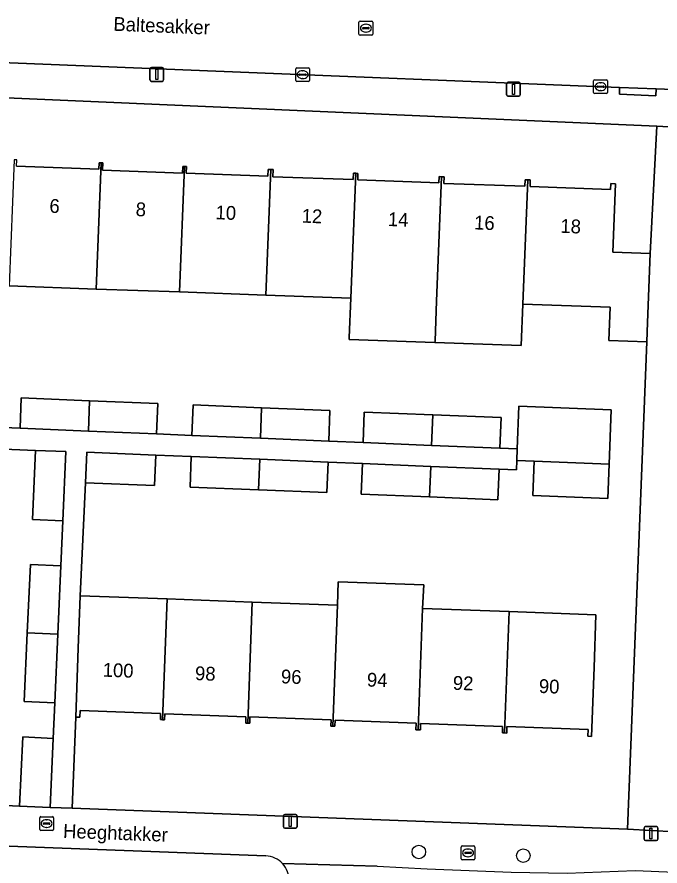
# Model space of a CAD drawing. Extents: x 161354 to 162026, y 386504 to 387460.
# Drawn here: x 161862.3 to 161908.9, y 387112.6 to 387174.1 of the extents above; entities that cross this region are included whole.
import ezdxf

# ---------------------------------------------------------------- set-up
doc = ezdxf.new("R2010")
doc.units = 0
for name, color, linetype in [('IMGEO_Boom', 7, 'Continuous'), ('IMGEO_Erf', 7, 'Continuous'), ('IMGEO_Groenvoorziening', 7, 'Continuous'), ('IMGEO_Kolk', 7, 'Continuous'), ('IMGEO_Lichtmast', 7, 'Continuous'), ('IMGEO_Openbare_ruimte_label', 7, 'Continuous'), ('IMGEO_Pand', 7, 'Continuous'), ('IMGEO_Pand_nummerreeks', 7, 'Continuous'), ('IMGEO_Rijbaan_lokaal_open', 7, 'Continuous'), ('IMGEO_Rioolput', 7, 'Continuous'), ('IMGEO_Voetpad_open', 7, 'Continuous')]:
    doc.layers.add(name, color=color, linetype=linetype)

msp = doc.modelspace()

# ---------------------------------------------------------------- linework, layer by layer
at = {"layer": 'IMGEO_Boom'}
for centre in [(161891.464, 387113.641), (161899.031, 387113.372)]:
    msp.add_circle(centre, 0.489, dxfattribs=at)
at = {"layer": 'IMGEO_Erf'}
for points in [[(161862.314, 387163.306), (161868.287, 387163.093), (161868.303, 387163.545), (161868.44, 387163.54), (161868.574, 387163.535), (161868.555, 387163.014), (161874.34, 387162.809), (161874.357, 387163.283), (161874.488, 387163.278), (161874.621, 387163.273), (161874.604, 387162.79), (161880.533, 387162.579), (161880.55, 387163.072), (161880.732, 387163.066), (161880.915, 387163.059), (161880.896, 387162.54), (161886.716, 387162.333), (161886.732, 387162.794), (161886.892, 387162.789), (161887.053, 387162.783), (161887.036, 387162.304), (161892.914, 387162.095), (161892.93, 387162.547), (161893.11, 387162.541), (161893.289, 387162.535), (161893.273, 387162.061), (161899.151, 387161.852), (161899.167, 387162.325), (161899.352, 387162.319), (161899.538, 387162.312), (161899.521, 387161.829), (161905.345, 387161.622), (161905.361, 387162.048), (161905.701, 387162.036), (161905.525, 387157.071), (161908.216, 387156.976), (161908.713, 387166.192), (161843.278, 387169.042)], [(161860.126, 387144.433), (161862.572, 387144.33), (161862.662, 387146.519), (161867.608, 387146.316), (161872.558, 387146.113), (161872.468, 387143.917), (161875.025, 387143.81), (161875.115, 387146.009), (161880.071, 387145.806), (161885.025, 387145.603), (161884.934, 387143.395), (161887.42, 387143.291), (161887.511, 387145.501), (161892.466, 387145.298), (161897.424, 387145.095), (161897.333, 387142.877), (161898.578, 387142.825), (161898.705, 387145.917), (161905.397, 387145.655), (161905.244, 387141.73), (161905.146, 387139.247), (161899.73, 387139.459), (161899.827, 387141.942), (161898.556, 387141.992), (161898.537, 387141.31), (161897.275, 387141.362), (161897.184, 387139.151), (161892.237, 387139.354), (161887.292, 387139.558), (161887.383, 387141.769), (161884.891, 387141.872), (161884.8, 387139.661), (161879.841, 387139.865), (161874.885, 387140.069), (161874.976, 387142.28), (161872.411, 387142.386), (161872.32, 387140.175), (161867.317, 387140.381), (161866.925, 387132.195), (161873.217, 387131.963), (161879.393, 387131.736), (161885.559, 387131.509), (161885.622, 387133.206), (161891.814, 387132.975), (161891.737, 387131.281), (161898, 387131.051), (161904.295, 387130.819), (161904.154, 387127.002), (161903.97, 387122.005), (161903.706, 387122.015), (161903.724, 387122.505), (161897.846, 387122.721), (161897.828, 387122.251), (161897.672, 387122.257), (161897.513, 387122.263), (161897.53, 387122.727), (161891.592, 387122.946), (161891.574, 387122.474), (161891.408, 387122.48), (161891.24, 387122.486), (161891.257, 387122.966), (161885.4, 387123.182), (161885.383, 387122.738), (161885.232, 387122.744), (161885.082, 387122.749), (161885.099, 387123.198), (161879.226, 387123.414), (161879.209, 387122.956), (161879.065, 387122.961), (161878.919, 387122.967), (161878.937, 387123.437), (161873.062, 387123.653), (161873.046, 387123.213), (161872.89, 387123.219), (161872.735, 387123.224), (161872.751, 387123.661), (161866.92, 387123.876), (161866.902, 387123.39), (161866.601, 387123.401), (161866.348, 387116.802), (161906.571, 387115.293), (161907.989, 387150.59), (161905.236, 387150.688), (161905.321, 387153.084), (161898.993, 387153.309), (161898.886, 387150.311), (161892.632, 387150.533), (161886.413, 387150.754), (161886.418, 387150.901), (161886.532, 387153.752), (161880.369, 387153.971), (161874.126, 387154.193), (161868.076, 387154.408), (161861.791, 387154.631)], [(161853.403, 387117.391), (161862.54, 387116.959), (161862.762, 387121.966), (161864.977, 387121.868), (161865.09, 387124.444), (161862.877, 387124.542), (161863.097, 387129.503), (161863.317, 387134.468), (161865.526, 387134.37), (161865.669, 387137.628), (161863.462, 387137.726), (161863.684, 387142.723), (161839.802, 387143.735)], [(161880.366, 387113.362), (161846.36, 387114.649)]]:
    msp.add_lwpolyline(points, dxfattribs=at)
for start, end in [(42.75159, 87.83431), (357.65651, 42.75136)]:
    msp.add_arc((161880.299, 387111.6), 1.763, start, end, dxfattribs=at)
at = {"layer": 'IMGEO_Groenvoorziening'}
msp.add_lwpolyline([(161913.4, 387161.215), (161913.569, 387165.943), (161908.713, 387166.192), (161908.216, 387156.976), (161908.038, 387151.98), (161907.989, 387150.59), (161906.571, 387115.293), (161911.726, 387114.997)], close=True, dxfattribs=at)
at = {"layer": 'IMGEO_Kolk'}
for p, q in [((161882.544, 387169.506), (161882.544, 387170.358)), ((161882.619, 387170.432), (161883.471, 387170.432)), ((161883.545, 387170.358), (161883.545, 387169.506)), ((161882.803, 387169.926), (161882.803, 387169.938)), ((161883.241, 387169.889), (161882.843, 387169.889)), ((161882.846, 387169.975), (161883.244, 387169.975)), ((161883.055, 387169.652), (161883.03, 387169.652)), ((161883.032, 387170.212), (161883.057, 387170.212)), ((161883.287, 387169.938), (161883.287, 387169.926)), ((161883.471, 387169.432), (161882.619, 387169.432)), ((161904.128, 387168.638), (161904.128, 387169.49)), ((161904.203, 387169.564), (161905.055, 387169.564)), ((161904.387, 387169.058), (161904.387, 387169.07)), ((161904.43, 387169.107), (161904.828, 387169.107)), ((161904.616, 387169.344), (161904.641, 387169.344)), ((161904.871, 387169.07), (161904.871, 387169.058)), ((161905.129, 387169.49), (161905.129, 387168.638)), ((161905.055, 387168.564), (161904.203, 387168.564)), ((161904.825, 387169.021), (161904.427, 387169.021)), ((161904.639, 387168.784), (161904.614, 387168.784)), ((161864.07, 387116.195), (161864.922, 387116.195)), ((161863.995, 387115.269), (161863.995, 387116.121)), ((161864.254, 387115.689), (161864.254, 387115.701)), ((161864.692, 387115.652), (161864.294, 387115.652)), ((161864.297, 387115.738), (161864.695, 387115.738)), ((161864.483, 387115.975), (161864.508, 387115.975)), ((161864.738, 387115.701), (161864.738, 387115.689)), ((161864.996, 387116.121), (161864.996, 387115.269)), ((161864.922, 387115.195), (161864.07, 387115.195)), ((161864.506, 387115.415), (161864.481, 387115.415))]:
    msp.add_line(p, q, dxfattribs=at)
for points in [[(161882.544, 387169.506), (161882.544, 387170.358)], [(161882.619, 387170.432), (161883.471, 387170.432)], [(161883.545, 387170.358), (161883.545, 387169.506)], [(161883.471, 387169.432), (161882.619, 387169.432)], [(161904.128, 387168.638), (161904.128, 387169.49)], [(161904.203, 387169.564), (161905.055, 387169.564)], [(161905.129, 387169.49), (161905.129, 387168.638)], [(161905.055, 387168.564), (161904.203, 387168.564)], [(161864.07, 387116.195), (161864.922, 387116.195)], [(161863.995, 387115.269), (161863.995, 387116.121)], [(161864.996, 387116.121), (161864.996, 387115.269)], [(161864.922, 387115.195), (161864.07, 387115.195)]]:
    msp.add_lwpolyline(points, dxfattribs=at)
for centre, radius, start, end in [((161882.621, 387170.356), 0.0765, 91.55205, 178.44795), ((161882.621, 387170.356), 0.0765, 91.55205, 178.44795), ((161883.469, 387170.356), 0.0765, 1.55205, 88.44795), ((161883.469, 387170.356), 0.0765, 1.55205, 88.44795), ((161882.843, 387169.935), 0.0403, 85.87752, 175.75265), ((161882.84, 387169.925), 0.0366, 178.93798, 274.71019), ((161883.244, 387169.932), 0.043, 264.86636, 352.45326), ((161883.248, 387169.937), 0.0386, 1.73085, 96.63898), ((161882.621, 387169.508), 0.0765, 181.55205, 268.44795), ((161882.621, 387169.508), 0.0765, 181.55205, 268.44795), ((161883.469, 387169.508), 0.0765, 271.55205, 358.44795), ((161883.469, 387169.508), 0.0765, 271.55205, 358.44795), ((161904.205, 387169.488), 0.0765, 91.55205, 178.44795), ((161904.205, 387169.488), 0.0765, 91.55205, 178.44795), ((161904.427, 387169.067), 0.0403, 85.87752, 175.75265), ((161904.424, 387169.057), 0.0366, 178.93798, 274.71019), ((161904.828, 387169.064), 0.043, 264.86636, 352.45326), ((161904.832, 387169.069), 0.0386, 1.73085, 96.63898), ((161905.053, 387169.488), 0.0765, 1.55205, 88.44795), ((161905.053, 387169.488), 0.0765, 1.55205, 88.44795), ((161904.205, 387168.64), 0.0765, 181.55205, 268.44795), ((161904.205, 387168.64), 0.0765, 181.55205, 268.44795), ((161905.053, 387168.64), 0.0765, 271.55205, 358.44795), ((161905.053, 387168.64), 0.0765, 271.55205, 358.44795), ((161864.072, 387116.119), 0.0765, 91.55205, 178.44795), ((161864.072, 387116.119), 0.0765, 91.55205, 178.44795), ((161864.92, 387116.119), 0.0765, 1.55205, 88.44795), ((161864.92, 387116.119), 0.0765, 1.55205, 88.44795), ((161864.294, 387115.698), 0.0403, 85.87752, 175.75265), ((161864.291, 387115.688), 0.0366, 178.93798, 274.71019), ((161864.695, 387115.695), 0.043, 264.86636, 352.45326), ((161864.699, 387115.7), 0.0386, 1.73085, 96.63898), ((161864.072, 387115.271), 0.0765, 181.55205, 268.44795), ((161864.072, 387115.271), 0.0765, 181.55205, 268.44795), ((161864.92, 387115.271), 0.0765, 271.55205, 358.44795), ((161864.92, 387115.271), 0.0765, 271.55205, 358.44795)]:
    msp.add_arc(centre, radius, start, end, dxfattribs=at)
for centre, major_axis, ratio, start_param, end_param in [((161883.031, 387169.932), (-0.387, 0.002), 0.722429, 4.712389, 7.853982), ((161883.056, 387169.932), (-0.39, 0.002), 0.717154, 1.570796, 4.712389), ((161904.615, 387169.064), (-0.387, 0.002), 0.722429, 4.712389, 7.853982), ((161904.64, 387169.064), (-0.39, 0.002), 0.717154, 1.570796, 4.712389), ((161864.482, 387115.695), (-0.387, 0.002), 0.722429, 4.712389, 7.853982), ((161864.507, 387115.695), (-0.39, 0.002), 0.717154, 1.570796, 4.712389)]:
    msp.add_ellipse(centre, major_axis=major_axis, ratio=ratio, start_param=start_param, end_param=end_param, dxfattribs=at)
at = {"layer": 'IMGEO_Lichtmast'}
for p, q in [((161871.983, 387169.546), (161871.983, 387170.346)), ((161871.983, 387170.346), (161871.983, 387169.546)), ((161872.083, 387170.446), (161872.873, 387170.446)), ((161872.873, 387170.446), (161872.083, 387170.446)), ((161872.973, 387170.346), (161872.973, 387169.546)), ((161872.973, 387169.546), (161872.973, 387170.346)), ((161872.873, 387169.446), (161872.083, 387169.446)), ((161872.083, 387169.446), (161872.873, 387169.446)), ((161897.821, 387168.479), (161897.821, 387169.279)), ((161897.821, 387169.279), (161897.821, 387168.479)), ((161897.921, 387169.379), (161898.711, 387169.379)), ((161898.711, 387169.379), (161897.921, 387169.379)), ((161898.811, 387169.279), (161898.811, 387168.479)), ((161898.811, 387168.479), (161898.811, 387169.279)), ((161898.711, 387168.379), (161897.921, 387168.379)), ((161897.921, 387168.379), (161898.711, 387168.379)), ((161881.649, 387115.454), (161881.649, 387116.254)), ((161881.649, 387116.254), (161881.649, 387115.454)), ((161881.749, 387116.354), (161882.539, 387116.354)), ((161882.539, 387116.354), (161881.749, 387116.354)), ((161882.639, 387116.254), (161882.639, 387115.454)), ((161882.639, 387115.454), (161882.639, 387116.254)), ((161882.539, 387115.354), (161881.749, 387115.354)), ((161881.749, 387115.354), (161882.539, 387115.354)), ((161907.784, 387114.576), (161907.784, 387115.376)), ((161907.784, 387115.376), (161907.784, 387114.576)), ((161907.884, 387115.476), (161908.674, 387115.476)), ((161908.674, 387115.476), (161907.884, 387115.476)), ((161908.774, 387115.376), (161908.774, 387114.576)), ((161908.774, 387114.576), (161908.774, 387115.376)), ((161908.674, 387114.476), (161907.884, 387114.476)), ((161907.884, 387114.476), (161908.674, 387114.476))]:
    msp.add_line(p, q, dxfattribs=at)
for points in [[(161872.403, 387170.321), (161872.553, 387170.321), (161872.553, 387169.571), (161872.403, 387169.571), (161872.403, 387170.321)], [(161898.241, 387169.254), (161898.391, 387169.254), (161898.391, 387168.504), (161898.241, 387168.504), (161898.241, 387169.254)], [(161882.069, 387116.229), (161882.219, 387116.229), (161882.219, 387115.479), (161882.069, 387115.479), (161882.069, 387116.229)], [(161908.204, 387115.351), (161908.354, 387115.351), (161908.354, 387114.601), (161908.204, 387114.601), (161908.204, 387115.351)]]:
    msp.add_lwpolyline(points, dxfattribs=at)
for centre, start, end in [((161872.083, 387170.346), 90, 180), ((161872.083, 387170.346), 90, 180), ((161872.873, 387170.346), 0, 90), ((161872.873, 387170.346), 360, 90), ((161872.083, 387169.546), 180, 270), ((161872.083, 387169.546), 180, 270), ((161872.873, 387169.546), 270, 0), ((161872.873, 387169.546), 270, 0), ((161897.921, 387169.279), 90, 180), ((161897.921, 387169.279), 90, 180), ((161898.711, 387169.279), 0, 90), ((161898.711, 387169.279), 360, 90), ((161897.921, 387168.479), 180, 270), ((161897.921, 387168.479), 180, 270), ((161898.711, 387168.479), 270, 0), ((161898.711, 387168.479), 270, 0), ((161881.749, 387116.254), 90, 180), ((161881.749, 387116.254), 90, 180), ((161882.539, 387116.254), 0, 90), ((161882.539, 387116.254), 360, 90), ((161881.749, 387115.454), 180, 270), ((161881.749, 387115.454), 180, 270), ((161882.539, 387115.454), 270, 0), ((161882.539, 387115.454), 270, 0), ((161907.884, 387115.376), 90, 180), ((161907.884, 387115.376), 90, 180), ((161908.674, 387115.376), 0, 90), ((161908.674, 387115.376), 360, 90), ((161907.884, 387114.576), 180, 270), ((161907.884, 387114.576), 180, 270), ((161908.674, 387114.576), 270, 0), ((161908.674, 387114.576), 270, 0)]:
    msp.add_arc(centre, 0.1, start, end, dxfattribs=at)
at = {"layer": 'IMGEO_Pand'}
for points in [[(161868.44, 387163.54), (161868.303, 387163.545), (161868.287, 387163.093), (161862.314, 387163.306), (161862.33, 387163.76), (161862.155, 387163.767), (161861.791, 387154.631), (161868.076, 387154.408)], [(161874.488, 387163.278), (161874.357, 387163.283), (161874.34, 387162.809), (161868.555, 387163.014), (161868.574, 387163.535), (161868.44, 387163.54), (161868.076, 387154.408), (161874.126, 387154.193)], [(161874.126, 387154.193), (161880.369, 387153.971), (161880.732, 387163.066), (161880.55, 387163.072), (161880.533, 387162.579), (161874.604, 387162.79), (161874.621, 387163.273), (161874.488, 387163.278)], [(161880.369, 387153.971), (161886.532, 387153.752), (161886.892, 387162.789), (161886.732, 387162.794), (161886.716, 387162.333), (161880.896, 387162.54), (161880.915, 387163.059), (161880.732, 387163.066)], [(161886.418, 387150.901), (161886.413, 387150.754), (161892.632, 387150.533), (161892.636, 387150.654), (161892.751, 387153.531), (161893.11, 387162.541), (161892.93, 387162.547), (161892.914, 387162.095), (161887.036, 387162.304), (161887.053, 387162.783), (161886.892, 387162.789), (161886.532, 387153.752)], [(161899.352, 387162.319), (161899.167, 387162.325), (161899.151, 387161.852), (161893.273, 387162.061), (161893.289, 387162.535), (161893.11, 387162.541), (161892.751, 387153.531), (161892.636, 387150.654), (161892.632, 387150.533), (161898.886, 387150.311), (161898.993, 387153.309)], [(161908.038, 387151.98), (161908.216, 387156.976), (161905.525, 387157.071), (161905.701, 387162.036), (161905.361, 387162.048), (161905.345, 387161.622), (161899.521, 387161.829), (161899.538, 387162.312), (161899.352, 387162.319), (161898.993, 387153.309), (161905.321, 387153.084), (161905.236, 387150.688), (161907.989, 387150.59)], [(161867.608, 387146.316), (161862.662, 387146.519), (161862.572, 387144.33), (161867.518, 387144.124)], [(161867.608, 387146.316), (161867.518, 387144.124), (161872.468, 387143.917), (161872.558, 387146.113)], [(161880.071, 387145.806), (161875.115, 387146.009), (161875.025, 387143.81), (161879.98, 387143.602)], [(161880.071, 387145.806), (161879.98, 387143.602), (161884.934, 387143.395), (161885.025, 387145.603)], [(161905.397, 387145.655), (161898.705, 387145.917), (161898.578, 387142.825), (161898.556, 387141.992), (161899.827, 387141.942), (161905.244, 387141.73)], [(161892.466, 387145.298), (161887.511, 387145.501), (161887.42, 387143.291), (161892.376, 387143.084)], [(161892.466, 387145.298), (161892.376, 387143.084), (161897.333, 387142.877), (161897.424, 387145.095)], [(161863.684, 387142.723), (161863.462, 387137.726), (161865.669, 387137.628), (161865.888, 387142.635)], [(161872.411, 387142.386), (161867.407, 387142.592), (161867.317, 387140.381), (161872.32, 387140.175)], [(161879.932, 387142.076), (161874.976, 387142.28), (161874.885, 387140.069), (161879.841, 387139.865)], [(161884.891, 387141.872), (161879.932, 387142.076), (161879.841, 387139.865), (161884.8, 387139.661)], [(161892.328, 387141.566), (161887.383, 387141.769), (161887.292, 387139.558), (161892.237, 387139.354)], [(161897.275, 387141.362), (161892.328, 387141.566), (161892.237, 387139.354), (161897.184, 387139.151)], [(161905.244, 387141.73), (161899.827, 387141.942), (161899.73, 387139.459), (161905.146, 387139.247)], [(161865.526, 387134.37), (161863.317, 387134.468), (161863.097, 387129.503), (161865.308, 387129.405)], [(161891.737, 387131.281), (161891.814, 387132.975), (161885.622, 387133.206), (161885.559, 387131.509), (161885.232, 387122.744), (161885.383, 387122.738), (161885.4, 387123.182), (161891.257, 387122.966), (161891.24, 387122.486), (161891.408, 387122.48)], [(161873.217, 387131.963), (161866.925, 387132.195), (161866.785, 387128.398), (161866.601, 387123.401), (161866.902, 387123.39), (161866.92, 387123.876), (161872.751, 387123.661), (161872.735, 387123.224), (161872.89, 387123.219)], [(161872.89, 387123.219), (161873.046, 387123.213), (161873.062, 387123.653), (161878.937, 387123.437), (161878.919, 387122.967), (161879.065, 387122.961), (161879.393, 387131.736), (161873.217, 387131.963)], [(161885.559, 387131.509), (161879.393, 387131.736), (161879.065, 387122.961), (161879.209, 387122.956), (161879.226, 387123.414), (161885.099, 387123.198), (161885.082, 387122.749), (161885.232, 387122.744)], [(161898, 387131.051), (161891.737, 387131.281), (161891.408, 387122.48), (161891.574, 387122.474), (161891.592, 387122.946), (161897.53, 387122.727), (161897.513, 387122.263), (161897.672, 387122.257)], [(161897.672, 387122.257), (161897.828, 387122.251), (161897.846, 387122.721), (161903.724, 387122.505), (161903.706, 387122.015), (161903.97, 387122.005), (161904.154, 387127.002), (161904.295, 387130.819), (161898, 387131.051)], [(161865.308, 387129.405), (161863.097, 387129.503), (161862.877, 387124.542), (161865.09, 387124.444)], [(161864.977, 387121.868), (161862.762, 387121.966), (161862.54, 387116.959), (161864.758, 387116.862)]]:
    msp.add_lwpolyline(points, close=True, dxfattribs=at)
at = {"layer": 'IMGEO_Rijbaan_lokaal_open'}
msp.add_lwpolyline([(161800.767, 387173.008), (161805.466, 387172.836), (161808.065, 387172.741), (161812.104, 387172.564), (161824.999, 387172.038), (161843.637, 387171.548), (161843.907, 387171.508), (161906.005, 387169.01), (161908.645, 387168.904), (161929.241, 387168.075), (161929.664, 387168.059)], dxfattribs=at)
at = {"layer": 'IMGEO_Rioolput'}
for p, q in [((161887.125, 387172.875), (161887.125, 387173.727)), ((161887.2, 387173.801), (161888.052, 387173.801)), ((161887.427, 387173.344), (161887.825, 387173.344)), ((161887.613, 387173.581), (161887.638, 387173.581)), ((161888.126, 387173.727), (161888.126, 387172.875)), ((161888.052, 387172.801), (161887.2, 387172.801)), ((161887.384, 387173.295), (161887.384, 387173.307)), ((161887.822, 387173.258), (161887.424, 387173.258)), ((161887.636, 387173.021), (161887.611, 387173.021)), ((161887.868, 387173.307), (161887.868, 387173.295)), ((161894.528, 387113.146), (161894.528, 387113.998)), ((161894.603, 387114.072), (161895.455, 387114.072)), ((161895.016, 387113.852), (161895.041, 387113.852)), ((161895.529, 387113.998), (161895.529, 387113.146)), ((161895.455, 387113.072), (161894.603, 387113.072)), ((161894.787, 387113.566), (161894.787, 387113.578)), ((161895.225, 387113.529), (161894.827, 387113.529)), ((161894.83, 387113.615), (161895.228, 387113.615)), ((161895.039, 387113.292), (161895.014, 387113.292)), ((161895.271, 387113.578), (161895.271, 387113.566))]:
    msp.add_line(p, q, dxfattribs=at)
for points in [[(161887.125, 387172.875), (161887.125, 387173.727)], [(161887.2, 387173.801), (161888.052, 387173.801)], [(161888.126, 387173.727), (161888.126, 387172.875)], [(161888.052, 387172.801), (161887.2, 387172.801)], [(161894.528, 387113.146), (161894.528, 387113.998)], [(161894.603, 387114.072), (161895.455, 387114.072)], [(161895.529, 387113.998), (161895.529, 387113.146)], [(161895.455, 387113.072), (161894.603, 387113.072)]]:
    msp.add_lwpolyline(points, dxfattribs=at)
for centre, radius, start, end in [((161887.202, 387173.725), 0.0765, 91.55205, 178.44795), ((161887.202, 387173.725), 0.0765, 91.55205, 178.44795), ((161887.424, 387173.304), 0.0403, 85.87752, 175.75265), ((161887.829, 387173.306), 0.0386, 1.73085, 96.63898), ((161888.05, 387173.725), 0.0765, 1.55205, 88.44795), ((161888.05, 387173.725), 0.0765, 1.55205, 88.44795), ((161887.202, 387172.877), 0.0765, 181.55205, 268.44795), ((161887.202, 387172.877), 0.0765, 181.55205, 268.44795), ((161887.421, 387173.294), 0.0366, 178.93798, 274.71019), ((161887.825, 387173.301), 0.043, 264.86636, 352.45326), ((161888.05, 387172.877), 0.0765, 271.55205, 358.44795), ((161888.05, 387172.877), 0.0765, 271.55205, 358.44795), ((161894.605, 387113.996), 0.0765, 91.55205, 178.44795), ((161894.605, 387113.996), 0.0765, 91.55205, 178.44795), ((161895.453, 387113.996), 0.0765, 1.55205, 88.44795), ((161895.453, 387113.996), 0.0765, 1.55205, 88.44795), ((161894.605, 387113.148), 0.0765, 181.55205, 268.44795), ((161894.605, 387113.148), 0.0765, 181.55205, 268.44795), ((161894.827, 387113.575), 0.0403, 85.87752, 175.75265), ((161894.824, 387113.565), 0.0366, 178.93798, 274.71019), ((161895.228, 387113.572), 0.043, 264.86636, 352.45326), ((161895.232, 387113.577), 0.0386, 1.73085, 96.63898), ((161895.453, 387113.148), 0.0765, 271.55205, 358.44795), ((161895.453, 387113.148), 0.0765, 271.55205, 358.44795)]:
    msp.add_arc(centre, radius, start, end, dxfattribs=at)
for centre, major_axis, ratio, start_param, end_param in [((161887.612, 387173.301), (-0.387, 0.002), 0.722429, 4.712389, 7.853982), ((161887.637, 387173.301), (-0.39, 0.002), 0.717154, 1.570796, 4.712389), ((161895.015, 387113.572), (-0.387, 0.002), 0.722429, 4.712389, 7.853982), ((161895.04, 387113.572), (-0.39, 0.002), 0.717154, 1.570796, 4.712389)]:
    msp.add_ellipse(centre, major_axis=major_axis, ratio=ratio, start_param=start_param, end_param=end_param, dxfattribs=at)
at = {"layer": 'IMGEO_Voetpad_open'}
for points in [[(161843.278, 387169.042), (161908.713, 387166.192), (161913.569, 387165.943), (161919.068, 387165.768), (161945.782, 387164.774), (161950.579, 387164.503), (161954.959, 387164.384), (161955.224, 387167.074), (161929.664, 387168.059), (161929.241, 387168.075), (161908.645, 387168.904), (161908.631, 387168.405), (161905.991, 387168.511), (161906.005, 387169.01), (161843.907, 387171.508)], [(161839.802, 387143.735), (161863.684, 387142.723), (161865.888, 387142.635), (161865.669, 387137.628), (161865.526, 387134.37), (161865.308, 387129.405), (161865.09, 387124.444), (161864.977, 387121.868), (161864.758, 387116.862), (161866.348, 387116.802), (161866.601, 387123.401), (161866.785, 387128.398), (161866.925, 387132.195), (161867.317, 387140.381), (161867.407, 387142.592), (161872.411, 387142.386), (161874.976, 387142.28), (161879.932, 387142.076), (161884.891, 387141.872), (161887.383, 387141.769), (161892.328, 387141.566), (161897.275, 387141.362), (161898.537, 387141.31), (161898.556, 387141.992), (161898.578, 387142.825), (161897.333, 387142.877), (161892.376, 387143.084), (161887.42, 387143.291), (161884.934, 387143.395), (161879.98, 387143.602), (161875.025, 387143.81), (161872.468, 387143.917), (161867.518, 387144.124), (161862.572, 387144.33), (161860.126, 387144.433)], [(161917.412, 387114.731), (161911.726, 387114.997), (161906.571, 387115.293), (161866.348, 387116.802), (161864.758, 387116.862), (161862.54, 387116.959), (161853.403, 387117.391), (161844.504, 387117.743), (161844.528, 387113.183), (161844.545, 387112.951)], [(161846.36, 387114.649), (161880.366, 387113.362)], [(161881.594, 387112.797), (161888.445, 387112.602), (161892.07, 387112.426), (161898.153, 387112.181), (161902.213, 387112.114), (161907.141, 387112.293), (161938.722, 387110.963), (161938.853, 387113.769), (161917.412, 387114.731)], [(161888.445, 387112.602), (161881.594, 387112.797)]]:
    msp.add_lwpolyline(points, dxfattribs=at)
msp.add_lwpolyline([(161908.645, 387168.904), (161906.005, 387169.01), (161905.991, 387168.511), (161908.631, 387168.405)], close=True, dxfattribs=at)
for start, end in [(42.75159, 87.83431), (357.65651, 42.75136)]:
    msp.add_arc((161880.299, 387111.6), 1.763, start, end, dxfattribs=at)

# ---------------------------------------------------------------- texts
at = {"layer": 'IMGEO_Openbare_ruimte_label'}
for s, rotation, p in [('Baltesakker', 357.7071, (161869.318, 387173.115)), ('Heeghtakker', 357.82163, (161865.675, 387114.665))]:
    msp.add_text(s, height=1, rotation=rotation, dxfattribs=at).set_placement(p)
at = {"layer": 'IMGEO_Pand_nummerreeks'}
for s, rotation, p in [('6', 357.75316, (161864.683, 387159.936)), ('8', 357.75316, (161870.933, 387159.691)), ('10', 357.75316, (161876.719, 387159.464)), ('12', 357.75316, (161882.959, 387159.219)), ('14', 357.75316, (161889.208, 387158.974)), ('16', 357.75401, (161895.454, 387158.729)), ('18', 357.75316, (161901.703, 387158.484)), ('100', 357.86701, (161868.545, 387126.337)), ('98', 357.86701, (161875.232, 387126.088)), ('96', 357.86701, (161881.457, 387125.856)), ('94', 357.8686, (161887.686, 387125.623)), ('92', 357.8686, (161893.911, 387125.391)), ('90', 357.86701, (161900.145, 387125.16))]:
    msp.add_text(s, height=1, rotation=rotation, dxfattribs=at).set_placement(p)

doc.saveas('drawing.dxf')
